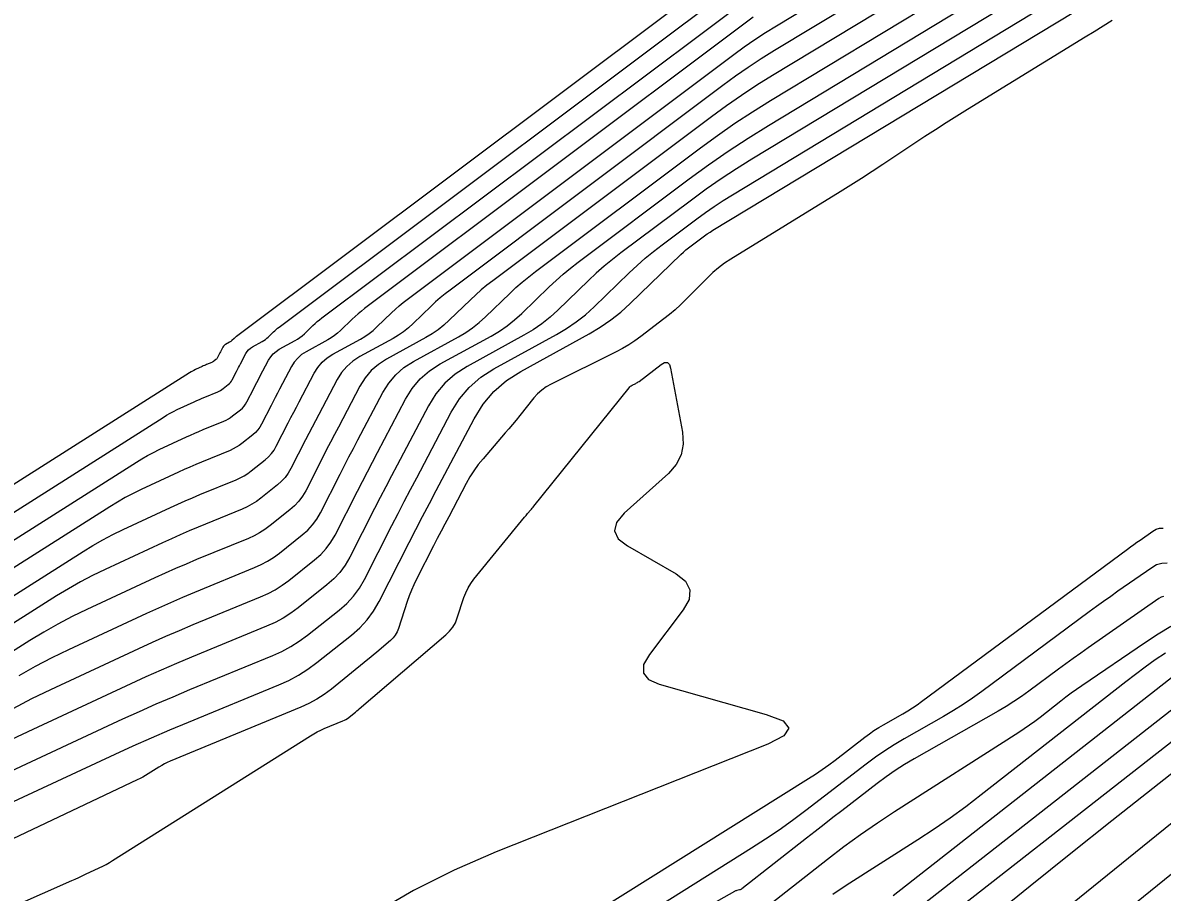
# Model space of a CAD drawing. Extents: x 1768942 to 1774819, y 723037 to 732099.
# Drawn here: x 1770698.5 to 1770755.9, y 726633.7 to 726677.5 of the extents above; entities that cross this region are included whole.
import ezdxf

# ---------------------------------------------------------------- set-up
doc = ezdxf.new("R2010")
doc.units = 0
doc.layers.add('R_Contours', color=7, linetype='Continuous')

msp = doc.modelspace()

# ---------------------------------------------------------------- linework, layer by layer
at = {"layer": 'R_Contours'}
for points in [[(1770736.552, 726682.194), (1770709.249, 726661.714), (1770709.219, 726661.691), (1770709.191, 726661.667), (1770709.163, 726661.642), (1770709.135, 726661.617), (1770709.028, 726661.513), (1770709, 726661.488), (1770708.971, 726661.465), (1770708.941, 726661.444), (1770708.909, 726661.425), (1770708.709, 726661.316), (1770708.668, 726661.289), (1770708.631, 726661.257), (1770708.6, 726661.22), (1770708.574, 726661.178), (1770708.464, 726660.97), (1770708.444, 726660.932), (1770708.424, 726660.894), (1770708.405, 726660.856), (1770708.385, 726660.818), (1770708.298, 726660.647), (1770708.282, 726660.619), (1770708.263, 726660.594), (1770708.242, 726660.57), (1770708.218, 726660.549), (1770708.117, 726660.469), (1770708.091, 726660.45), (1770708.064, 726660.433), (1770708.036, 726660.418), (1770708.007, 726660.404), (1770707.743, 726660.296), (1770707.69, 726660.274), (1770707.636, 726660.251), (1770707.583, 726660.227), (1770707.53, 726660.203), (1770707.186, 726660.043), (1770707.112, 726660.007), (1770707.039, 726659.968), (1770706.967, 726659.927), (1770706.897, 726659.884), (1770666.811, 726634.443)], [(1770677.496, 726635.636), (1770701.537, 726650.894), (1770702.026, 726651.193), (1770702.524, 726651.476), (1770703.03, 726651.742), (1770703.546, 726651.992), (1770705.934, 726653.103), (1770706.301, 726653.271), (1770706.669, 726653.435), (1770707.039, 726653.595), (1770707.412, 726653.75), (1770709.236, 726654.501), (1770709.439, 726654.593), (1770709.634, 726654.698), (1770709.822, 726654.817), (1770710.001, 726654.949), (1770710.703, 726655.505), (1770710.869, 726655.651), (1770711.017, 726655.813), (1770711.146, 726655.99), (1770711.257, 726656.182), (1770711.863, 726657.369), (1770711.998, 726657.633), (1770712.134, 726657.896), (1770712.271, 726658.159), (1770712.409, 726658.422), (1770713.171, 726659.867), (1770713.352, 726660.159), (1770713.569, 726660.415), (1770713.821, 726660.636), (1770714.11, 726660.821), (1770715.492, 726661.58), (1770715.714, 726661.711), (1770715.926, 726661.857), (1770716.128, 726662.016), (1770716.32, 726662.19), (1770717.065, 726662.911), (1770717.254, 726663.088), (1770717.448, 726663.259), (1770717.648, 726663.424), (1770717.853, 726663.583), (1770734.297, 726675.918), (1770734.818, 726676.298), (1770735.347, 726676.666), (1770735.886, 726677.02), (1770736.433, 726677.36), (1770743.011, 726681.344)], [(1770669.482, 726634.742), (1770705.557, 726657.637), (1770705.732, 726657.744), (1770705.91, 726657.845), (1770706.091, 726657.941), (1770706.276, 726658.03), (1770707.131, 726658.428), (1770707.263, 726658.488), (1770707.395, 726658.547), (1770707.527, 726658.604), (1770707.661, 726658.66), (1770708.314, 726658.928), (1770708.387, 726658.961), (1770708.457, 726658.999), (1770708.524, 726659.042), (1770708.588, 726659.089), (1770708.839, 726659.288), (1770708.899, 726659.341), (1770708.952, 726659.398), (1770708.998, 726659.462), (1770709.038, 726659.53), (1770709.255, 726659.955), (1770709.303, 726660.05), (1770709.352, 726660.144), (1770709.401, 726660.239), (1770709.45, 726660.333), (1770709.723, 726660.85), (1770709.788, 726660.955), (1770709.866, 726661.046), (1770709.956, 726661.125), (1770710.059, 726661.192), (1770710.554, 726661.464), (1770710.634, 726661.511), (1770710.71, 726661.563), (1770710.782, 726661.62), (1770710.851, 726661.682), (1770711.118, 726661.94), (1770711.185, 726662.004), (1770711.255, 726662.065), (1770711.326, 726662.124), (1770711.4, 726662.181), (1770735.988, 726680.625)], [(1770744.339, 726680.953), (1770736.333, 726676.104), (1770735.667, 726675.69), (1770735.011, 726675.259), (1770734.367, 726674.812), (1770733.734, 726674.349), (1770720.004, 726664.05), (1770719.755, 726663.857), (1770719.513, 726663.657), (1770719.277, 726663.449), (1770719.047, 726663.234), (1770718.143, 726662.359), (1770717.91, 726662.148), (1770717.665, 726661.955), (1770717.408, 726661.778), (1770717.138, 726661.618), (1770715.46, 726660.698), (1770715.11, 726660.472), (1770714.803, 726660.204), (1770714.54, 726659.893), (1770714.321, 726659.54), (1770713.395, 726657.785), (1770713.228, 726657.466), (1770713.061, 726657.147), (1770712.896, 726656.827), (1770712.732, 726656.506), (1770711.997, 726655.065), (1770711.862, 726654.832), (1770711.705, 726654.618), (1770711.526, 726654.422), (1770711.324, 726654.244), (1770710.472, 726653.569), (1770710.254, 726653.409), (1770710.027, 726653.264), (1770709.79, 726653.136), (1770709.544, 726653.025), (1770707.329, 726652.114), (1770706.877, 726651.925), (1770706.427, 726651.731), (1770705.98, 726651.532), (1770705.535, 726651.328), (1770702.636, 726649.98), (1770702.01, 726649.676), (1770701.395, 726649.353), (1770700.791, 726649.01), (1770700.198, 726648.647), (1770680.167, 726635.934)], [(1770745.666, 726680.561), (1770736.232, 726674.848), (1770735.448, 726674.36), (1770734.676, 726673.852), (1770733.916, 726673.325), (1770733.17, 726672.78), (1770722.154, 726664.517), (1770721.862, 726664.29), (1770721.577, 726664.055), (1770721.3, 726663.811), (1770721.03, 726663.558), (1770719.965, 726662.528), (1770719.692, 726662.281), (1770719.404, 726662.053), (1770719.101, 726661.845), (1770718.784, 726661.657), (1770716.81, 726660.574), (1770716.398, 726660.309), (1770716.038, 726659.994), (1770715.728, 726659.628), (1770715.47, 726659.212), (1770714.382, 726657.148), (1770714.185, 726656.773), (1770713.989, 726656.397), (1770713.794, 726656.021), (1770713.601, 726655.644), (1770712.737, 726653.949), (1770712.578, 726653.675), (1770712.393, 726653.423), (1770712.182, 726653.192), (1770711.945, 726652.983), (1770710.943, 726652.189), (1770710.687, 726652), (1770710.42, 726651.831), (1770710.141, 726651.68), (1770709.851, 726651.549), (1770707.246, 726650.477), (1770706.714, 726650.255), (1770706.185, 726650.027), (1770705.659, 726649.793), (1770705.136, 726649.553), (1770701.726, 726647.967), (1770700.989, 726647.61), (1770700.266, 726647.23), (1770699.556, 726646.826), (1770698.858, 726646.399), (1770682.838, 726636.232)], [(1770695.348, 726637.055), (1770703.14, 726640.679), (1770704.056, 726641.098), (1770704.976, 726641.508), (1770705.901, 726641.907), (1770706.831, 726642.295), (1770711.388, 726644.17), (1770711.895, 726644.399), (1770712.383, 726644.662), (1770712.85, 726644.959), (1770713.298, 726645.289), (1770715.051, 726646.678), (1770715.466, 726647.043), (1770715.835, 726647.447), (1770716.158, 726647.888), (1770716.435, 726648.368), (1770717.948, 726651.332), (1770718.286, 726651.992), (1770718.626, 726652.65), (1770718.968, 726653.307), (1770719.313, 726653.963), (1770721.217, 726657.574), (1770721.669, 726658.301), (1770722.21, 726658.941), (1770722.841, 726659.492), (1770723.561, 726659.956), (1770727.014, 726661.85), (1770727.569, 726662.179), (1770728.098, 726662.543), (1770728.602, 726662.941), (1770729.08, 726663.374), (1770731.631, 726665.841), (1770731.754, 726665.957), (1770731.88, 726666.068), (1770732.009, 726666.175), (1770732.143, 726666.278), (1770732.682, 726666.683), (1770732.818, 726666.782), (1770732.956, 726666.878), (1770733.097, 726666.97), (1770733.24, 726667.059), (1770754.874, 726680.161)], [(1770697.397, 726639.597), (1770703.539, 726642.454), (1770704.377, 726642.837), (1770705.218, 726643.212), (1770706.064, 726643.576), (1770706.914, 726643.932), (1770711.081, 726645.646), (1770711.544, 726645.855), (1770711.99, 726646.096), (1770712.418, 726646.367), (1770712.827, 726646.669), (1770714.43, 726647.939), (1770714.809, 726648.273), (1770715.147, 726648.642), (1770715.442, 726649.046), (1770715.696, 726649.484), (1770717.079, 726652.195), (1770717.388, 726652.798), (1770717.699, 726653.4), (1770718.012, 726654.001), (1770718.327, 726654.6), (1770720.068, 726657.901), (1770720.481, 726658.566), (1770720.976, 726659.151), (1770721.552, 726659.656), (1770722.21, 726660.079), (1770725.368, 726661.812), (1770725.875, 726662.112), (1770726.359, 726662.445), (1770726.82, 726662.809), (1770727.257, 726663.205), (1770729.029, 726664.919), (1770729.425, 726665.291), (1770729.833, 726665.649), (1770730.251, 726665.995), (1770730.681, 726666.328), (1770732.421, 726667.633), (1770732.86, 726667.954), (1770733.306, 726668.264), (1770733.76, 726668.562), (1770734.221, 726668.849), (1770753.024, 726680.236)], [(1770751.173, 726680.311), (1770735.203, 726670.639), (1770734.423, 726670.154), (1770733.656, 726669.649), (1770732.902, 726669.126), (1770732.16, 726668.584), (1770728.607, 726665.919), (1770728.183, 726665.59), (1770727.77, 726665.249), (1770727.368, 726664.895), (1770726.977, 726664.528), (1770725.434, 726663.036), (1770725.038, 726662.677), (1770724.62, 726662.347), (1770724.182, 726662.046), (1770723.722, 726661.773), (1770720.86, 726660.203), (1770720.264, 726659.819), (1770719.741, 726659.362), (1770719.293, 726658.832), (1770718.918, 726658.229), (1770717.34, 726655.237), (1770717.055, 726654.694), (1770716.771, 726654.149), (1770716.489, 726653.603), (1770716.209, 726653.057), (1770714.956, 726650.6), (1770714.726, 726650.203), (1770714.459, 726649.837), (1770714.153, 726649.503), (1770713.809, 726649.2), (1770712.356, 726648.049), (1770711.985, 726647.775), (1770711.597, 726647.53), (1770711.194, 726647.312), (1770710.773, 726647.121), (1770706.997, 726645.568), (1770706.227, 726645.246), (1770705.46, 726644.916), (1770704.697, 726644.576), (1770703.938, 726644.229), (1770698.995, 726641.93), (1770697.928, 726641.412)], [(1770698.009, 726642.984), (1770698.949, 726643.478), (1770699.905, 726643.942), (1770704.337, 726646.003), (1770705.018, 726646.315), (1770705.702, 726646.619), (1770706.389, 726646.916), (1770707.08, 726647.205), (1770710.466, 726648.597), (1770710.843, 726648.768), (1770711.205, 726648.963), (1770711.552, 726649.184), (1770711.885, 726649.429), (1770713.187, 726650.461), (1770713.496, 726650.733), (1770713.77, 726651.033), (1770714.01, 726651.36), (1770714.216, 726651.716), (1770715.34, 726653.919), (1770715.591, 726654.409), (1770715.844, 726654.898), (1770716.098, 726655.387), (1770716.354, 726655.874), (1770717.769, 726658.557), (1770718.105, 726659.097), (1770718.507, 726659.572), (1770718.975, 726659.982), (1770719.51, 726660.327), (1770722.076, 726661.734), (1770722.488, 726661.979), (1770722.882, 726662.249), (1770723.256, 726662.545), (1770723.611, 726662.866), (1770724.995, 726664.205), (1770725.345, 726664.534), (1770725.706, 726664.851), (1770726.076, 726665.157), (1770726.456, 726665.451), (1770732.043, 726669.642), (1770733.015, 726670.352), (1770734.004, 726671.038), (1770735.01, 726671.7), (1770736.032, 726672.336), (1770749.323, 726680.386)], [(1770698.32, 726644.643), (1770699.137, 726645.107), (1770699.969, 726645.544), (1770700.815, 726645.955), (1770704.736, 726647.778), (1770705.339, 726648.054), (1770705.944, 726648.323), (1770706.552, 726648.586), (1770707.163, 726648.841), (1770710.158, 726650.073), (1770710.492, 726650.224), (1770710.812, 726650.397), (1770711.12, 726650.592), (1770711.414, 726650.809), (1770712.566, 726651.722), (1770712.839, 726651.962), (1770713.082, 726652.228), (1770713.294, 726652.518), (1770713.476, 726652.833), (1770714.471, 726654.782), (1770714.693, 726655.215), (1770714.916, 726655.648), (1770715.141, 726656.08), (1770715.368, 726656.511), (1770716.62, 726658.884), (1770716.917, 726659.363), (1770717.272, 726659.783), (1770717.687, 726660.146), (1770718.16, 726660.45), (1770720.43, 726661.696), (1770720.795, 726661.912), (1770721.143, 726662.151), (1770721.474, 726662.413), (1770721.788, 726662.697), (1770723.012, 726663.881), (1770723.323, 726664.172), (1770723.642, 726664.453), (1770723.969, 726664.724), (1770724.305, 726664.984), (1770732.606, 726671.211), (1770733.466, 726671.839), (1770734.34, 726672.445), (1770735.229, 726673.03), (1770736.132, 726673.592), (1770747.473, 726680.46)], [(1770672.153, 726635.04), (1770704.217, 726655.389), (1770704.497, 726655.56), (1770704.781, 726655.722), (1770705.071, 726655.875), (1770705.366, 726656.018), (1770706.732, 726656.653), (1770706.942, 726656.749), (1770707.153, 726656.843), (1770707.365, 726656.934), (1770707.578, 726657.023), (1770708.621, 726657.453), (1770708.738, 726657.505), (1770708.849, 726657.565), (1770708.956, 726657.633), (1770709.059, 726657.709), (1770709.46, 726658.027), (1770709.555, 726658.111), (1770709.64, 726658.203), (1770709.714, 726658.304), (1770709.777, 726658.414), (1770710.124, 726659.093), (1770710.201, 726659.244), (1770710.279, 726659.395), (1770710.358, 726659.546), (1770710.437, 726659.696), (1770710.873, 726660.523), (1770710.976, 726660.689), (1770711.1, 726660.836), (1770711.245, 726660.962), (1770711.409, 726661.068), (1770712.2, 726661.502), (1770712.327, 726661.578), (1770712.449, 726661.661), (1770712.564, 726661.752), (1770712.674, 726661.851), (1770713.1, 726662.264), (1770713.208, 726662.365), (1770713.319, 726662.463), (1770713.434, 726662.557), (1770713.551, 726662.648), (1770735.425, 726679.056)], [(1770735.269, 726677.785), (1770734.861, 726677.487), (1770715.702, 726663.115), (1770715.541, 726662.991), (1770715.384, 726662.861), (1770715.231, 726662.727), (1770715.083, 726662.587), (1770714.497, 726662.02), (1770714.346, 726661.884), (1770714.188, 726661.759), (1770714.021, 726661.644), (1770713.846, 726661.541), (1770712.76, 726660.945), (1770712.533, 726660.799), (1770712.335, 726660.625), (1770712.164, 726660.424), (1770712.022, 726660.195), (1770711.423, 726659.059), (1770711.314, 726658.852), (1770711.207, 726658.646), (1770711.1, 726658.438), (1770710.993, 726658.231), (1770710.517, 726657.298), (1770710.43, 726657.147), (1770710.328, 726657.008), (1770710.212, 726656.881), (1770710.082, 726656.766), (1770709.53, 726656.329), (1770709.389, 726656.225), (1770709.242, 726656.132), (1770709.088, 726656.049), (1770708.929, 726655.977), (1770707.495, 726655.387), (1770707.202, 726655.265), (1770706.911, 726655.139), (1770706.621, 726655.01), (1770706.333, 726654.878), (1770704.456, 726654.005), (1770704.051, 726653.808), (1770703.652, 726653.599), (1770703.261, 726653.377), (1770702.877, 726653.142), (1770674.825, 726635.338)], [(1770753.339, 726677.631), (1770752.89, 726677.343), (1770752.439, 726677.058), (1770751.985, 726676.777), (1770746.058, 726673.146), (1770745.516, 726672.81), (1770744.977, 726672.47), (1770744.442, 726672.125), (1770743.909, 726671.775), (1770741.785, 726670.366), (1770741.253, 726670.015), (1770740.717, 726669.67), (1770740.179, 726669.329), (1770739.638, 726668.992), (1770734.144, 726665.61), (1770733.826, 726665.401), (1770733.523, 726665.175), (1770733.233, 726664.93), (1770732.958, 726664.668), (1770731.863, 726663.563), (1770731.601, 726663.307), (1770731.331, 726663.062), (1770731.053, 726662.825), (1770730.766, 726662.599), (1770729.602, 726661.711), (1770729.306, 726661.497), (1770729.002, 726661.297), (1770728.688, 726661.112), (1770728.365, 726660.942), (1770725.094, 726659.316), (1770724.848, 726659.177), (1770724.622, 726659.014), (1770724.415, 726658.828), (1770724.227, 726658.618), (1770723.514, 726657.729), (1770723.334, 726657.507), (1770723.153, 726657.288), (1770722.97, 726657.069), (1770722.785, 726656.853), (1770721.668, 726655.556), (1770721.428, 726655.262), (1770721.207, 726654.956), (1770721.003, 726654.638), (1770720.817, 726654.307), (1770719.936, 726652.637), (1770719.743, 726652.27), (1770719.551, 726651.902), (1770719.361, 726651.533), (1770719.172, 726651.164), (1770718.315, 726649.485), (1770718.183, 726649.214), (1770718.062, 726648.938), (1770717.952, 726648.657), (1770717.853, 726648.372), (1770717.407, 726647.003), (1770717.338, 726646.833), (1770717.249, 726646.677), (1770717.139, 726646.535), (1770717.008, 726646.407), (1770716.441, 726645.924), (1770716.299, 726645.803), (1770716.156, 726645.684), (1770716.013, 726645.565), (1770715.869, 726645.447), (1770714.037, 726643.962), (1770713.675, 726643.689), (1770713.296, 726643.445), (1770712.901, 726643.228), (1770712.489, 726643.04), (1770705.915, 726640.323), (1770705.77, 726640.259), (1770705.627, 726640.19), (1770705.488, 726640.114), (1770705.351, 726640.032), (1770704.812, 726639.692), (1770704.677, 726639.609), (1770704.538, 726639.53), (1770704.398, 726639.456), (1770704.255, 726639.386), (1770695, 726635.007)], [(1770734.178, 726620.492), (1770736.32, 726621.654), (1770737.482, 726622.319), (1770738.61, 726623.036), (1770739.704, 726623.803), (1770740.764, 726624.622), (1770770.803, 726648.931), (1770771.01, 726649.103), (1770771.211, 726649.281), (1770771.408, 726649.465), (1770771.599, 726649.654), (1770772.459, 726650.529), (1770772.596, 726650.666), (1770772.736, 726650.8), (1770772.879, 726650.931), (1770773.024, 726651.059), (1770773.61, 726651.567), (1770773.758, 726651.692), (1770773.909, 726651.812), (1770774.064, 726651.928), (1770774.222, 726652.04), (1770795.506, 726666.687)], [(1770796.101, 726665.831), (1770779.224, 726654.217), (1770778.742, 726653.876), (1770778.271, 726653.522), (1770777.81, 726653.155), (1770777.359, 726652.775), (1770775.575, 726651.229), (1770775.133, 726650.838), (1770774.699, 726650.439), (1770774.273, 726650.031), (1770773.855, 726649.615), (1770771.236, 726646.95), (1770770.653, 726646.374), (1770770.056, 726645.815), (1770769.442, 726645.274), (1770768.813, 726644.75), (1770746.468, 726626.666), (1770744.745, 726625.336), (1770742.966, 726624.088), (1770741.132, 726622.924), (1770739.243, 726621.842), (1770734.884, 726619.477)], [(1770691.935, 726630.328), (1770700.961, 726634.315), (1770701.136, 726634.393), (1770701.31, 726634.472), (1770701.484, 726634.552), (1770701.657, 726634.633), (1770702.348, 726634.96), (1770702.519, 726635.044), (1770702.688, 726635.134), (1770702.854, 726635.228), (1770703.017, 726635.328), (1770712.974, 726641.608), (1770713.144, 726641.71), (1770713.317, 726641.804), (1770713.494, 726641.891), (1770713.674, 726641.97), (1770714.611, 726642.358), (1770714.689, 726642.393), (1770714.764, 726642.434), (1770714.836, 726642.481), (1770714.905, 726642.532), (1770715.173, 726642.75), (1770715.24, 726642.804), (1770715.306, 726642.859), (1770715.373, 726642.915), (1770715.438, 726642.971), (1770719.798, 726646.69), (1770719.986, 726646.874), (1770720.145, 726647.078), (1770720.273, 726647.302), (1770720.371, 726647.547), (1770720.703, 726648.564), (1770720.796, 726648.813), (1770720.912, 726649.05), (1770721.049, 726649.275), (1770721.207, 726649.488), (1770723.755, 726652.608), (1770723.794, 726652.655), (1770723.832, 726652.701), (1770723.871, 726652.747), (1770723.91, 726652.793), (1770724.068, 726652.976), (1770724.107, 726653.022), (1770724.146, 726653.068), (1770724.184, 726653.115), (1770724.222, 726653.162), (1770729.015, 726659.133), (1770729.049, 726659.171), (1770729.086, 726659.204), (1770729.126, 726659.233), (1770729.169, 726659.257), (1770729.351, 726659.347), (1770729.395, 726659.371), (1770729.439, 726659.397), (1770729.481, 726659.424), (1770729.522, 726659.454), (1770730.626, 726660.296), (1770730.804, 726660.397), (1770730.945, 726660.4), (1770731.047, 726660.303), (1770731.111, 726660.109), (1770731.706, 726656.891), (1770731.747, 726656.298), (1770731.643, 726655.755), (1770731.394, 726655.261), (1770731, 726654.816), (1770728.765, 726652.808), (1770728.383, 726652.352), (1770728.285, 726651.927), (1770728.47, 726651.531), (1770728.939, 726651.165), (1770731.381, 726649.762), (1770731.862, 726649.385), (1770732.083, 726648.956), (1770732.045, 726648.475), (1770731.748, 726647.941), (1770730.039, 726645.702), (1770729.75, 726645.189), (1770729.738, 726644.767), (1770730.001, 726644.438), (1770730.541, 726644.201), (1770735.923, 726642.686), (1770736.771, 726642.355), (1770737.066, 726641.996), (1770736.809, 726641.608), (1770736.001, 726641.192), (1770722.333, 726635.761), (1770720.218, 726634.846), (1770718.169, 726633.81), (1770716.187, 726632.651)], [(1770722.141, 726629.481), (1770738.054, 726639.453), (1770738.397, 726639.674), (1770738.735, 726639.903), (1770739.067, 726640.14), (1770739.394, 726640.385), (1770740.889, 726641.537), (1770741.115, 726641.705), (1770741.347, 726641.865), (1770741.583, 726642.016), (1770741.825, 726642.16), (1770742.805, 726642.717), (1770743.047, 726642.859), (1770743.285, 726643.009), (1770743.519, 726643.166), (1770743.747, 726643.331), (1770754.107, 726651.006), (1770754.265, 726651.122), (1770754.424, 726651.238), (1770754.584, 726651.352), (1770754.744, 726651.465), (1770755.389, 726651.914), (1770755.554, 726652.006), (1770755.725, 726652.057), (1770755.904, 726652.066)], [(1770756.103, 726650.298), (1770755.834, 726650.283), (1770755.575, 726650.207), (1770755.327, 726650.069), (1770753.628, 726648.883), (1770753.265, 726648.628), (1770752.904, 726648.37), (1770752.544, 726648.11), (1770752.187, 726647.847), (1770746.769, 726643.833), (1770746.304, 726643.499), (1770745.83, 726643.18), (1770745.346, 726642.875), (1770744.852, 726642.584), (1770742.86, 726641.451), (1770742.368, 726641.159), (1770741.886, 726640.851), (1770741.415, 726640.526), (1770740.956, 726640.185), (1770737.913, 726637.842), (1770737.249, 726637.343), (1770736.574, 726636.86), (1770735.887, 726636.394), (1770735.188, 726635.945), (1770730.023, 726632.708)], [(1770755.924, 726648.616), (1770755.801, 726648.58), (1770755.683, 726648.514), (1770752.137, 726646.041), (1770751.759, 726645.774), (1770751.382, 726645.506), (1770751.007, 726645.234), (1770750.634, 726644.96), (1770749.146, 726643.857), (1770748.771, 726643.588), (1770748.387, 726643.33), (1770747.996, 726643.083), (1770747.598, 726642.849), (1770743.369, 726640.443), (1770742.886, 726640.157), (1770742.414, 726639.855), (1770741.952, 726639.536), (1770741.501, 726639.201), (1770739.72, 726637.829), (1770739.275, 726637.486), (1770738.831, 726637.141), (1770738.387, 726636.796), (1770737.945, 726636.449), (1770734.702, 726633.904), (1770734.674, 726633.885), (1770734.645, 726633.869), (1770734.613, 726633.856), (1770734.581, 726633.847), (1770734.447, 726633.817), (1770734.413, 726633.808), (1770734.381, 726633.797), (1770734.35, 726633.784), (1770734.32, 726633.768), (1770727.019, 726629.656)], [(1770732.564, 726622.812), (1770732.623, 726622.85), (1770733.047, 726623.121), (1770733.144, 726623.185), (1770733.239, 726623.25), (1770733.332, 726623.318), (1770733.424, 726623.388), (1770765.828, 726648.746)], [(1770731.47, 726624.384), (1770732.083, 726624.521), (1770732.249, 726624.567), (1770732.407, 726624.632), (1770732.556, 726624.713), (1770732.698, 726624.812), (1770733.985, 726625.823), (1770734.248, 726626.024), (1770734.515, 726626.218), (1770734.787, 726626.406), (1770735.064, 726626.587), (1770736.548, 726627.535), (1770736.886, 726627.757), (1770737.218, 726627.986), (1770737.544, 726628.223), (1770737.865, 726628.468), (1770761.892, 726647.27)], [(1770734.575, 726631.925), (1770738.999, 726635.397), (1770739.824, 726636.028), (1770740.664, 726636.639), (1770741.518, 726637.23), (1770742.387, 726637.799), (1770748.634, 726641.789), (1770748.91, 726641.97), (1770749.181, 726642.157), (1770749.448, 726642.351), (1770749.711, 726642.551), (1770750.751, 726643.366), (1770751.013, 726643.567), (1770751.278, 726643.764), (1770751.546, 726643.956), (1770751.818, 726644.144), (1770755.016, 726646.318), (1770755.646, 726646.734), (1770756.285, 726647.132)], [(1770756.014, 726645.774), (1770755.506, 726645.423), (1770755.004, 726645.063), (1770754.509, 726644.695), (1770754.019, 726644.318), (1770746.748, 726638.628), (1770745.969, 726638.033), (1770745.176, 726637.458), (1770744.37, 726636.901), (1770743.55, 726636.364), (1770739.946, 726634.062), (1770739.274, 726633.622)], [(1770757.956, 726645.794), (1770742.307, 726633.548)], [(1770757.447, 726640.582), (1770755.379, 726638.957), (1770753.317, 726637.324), (1770751.263, 726635.682), (1770749.215, 726634.031), (1770735.061, 726622.577), (1770734.664, 726622.27), (1770734.254, 726621.983), (1770733.831, 726621.714), (1770733.471, 726621.508)]]:
    msp.add_lwpolyline(points, dxfattribs=at)

doc.saveas('drawing.dxf')
